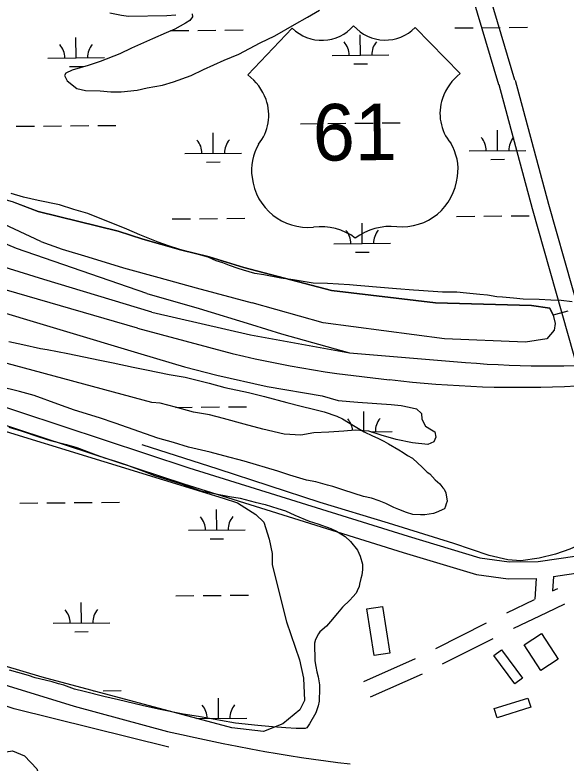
# Model space of a CAD drawing. Extents: x 3598634 to 3636690, y 517270 to 542944.
# Drawn here: x 3604789 to 3605761, y 536191 to 537512 of the extents above; entities that cross this region are included whole.
import ezdxf

# ---------------------------------------------------------------- set-up
doc = ezdxf.new("R2010")
doc.units = 0
for name, color, linetype in [('V-BLDG-OTLN', 7, 'Continuous'), ('V-RAIL-TRAK', 7, 'Continuous'), ('V-ROAD-CNTR', 7, 'Continuous'), ('V-ROAD-IDEN', 7, 'Continuous'), ('V-SITE-VEGE', 7, 'Continuous'), ('V-TOPO-SHOR', 7, 'Continuous'), ('V-WETL-SWMP', 7, 'Continuous')]:
    doc.layers.add(name, color=color, linetype=linetype)

msp = doc.modelspace()

# ---------------------------------------------------------------- linework, layer by layer
at = {"layer": 'V-BLDG-OTLN'}
for points in [[(3605409.5, 536463.3), (3605437.4, 536467.7), (3605450.3, 536385.4), (3605422.4, 536381)], [(3605717.9, 536419.8), (3605747.4, 536374.3), (3605716.7, 536354.4), (3605687.2, 536399.8)], [(3605684.5, 536341.3), (3605671, 536331.3), (3605633.9, 536381.1), (3605647.4, 536391.1)], [(3605639.7, 536271.1), (3605634.6, 536287.2), (3605693.7, 536306), (3605698.9, 536290)]]:
    msp.add_lwpolyline(points, close=True, dxfattribs=at)
at = {"layer": 'V-RAIL-TRAK'}
for points in [[(3604664.9, 536361.9), (3604745.2, 536337.1), (3604892.9, 536291.3), (3605057.9, 536247.1)], [(3605057.9, 536247.1), (3605082.3, 536241.5), (3605106.8, 536236), (3605131.3, 536230.8), (3605155.9, 536225.8), (3605180.5, 536220.9), (3605205.1, 536216.2), (3605229.8, 536211.8), (3605251.2, 536208), (3605272.6, 536204.5), (3605294.1, 536201.1), (3605315.5, 536198), (3605337.1, 536195), (3605358.6, 536192.3), (3605380.1, 536189.7)]]:
    msp.add_lwpolyline(points, dxfattribs=at)
at = {"layer": 'V-ROAD-CNTR'}
for p, q in [((3605706.6, 536480.3), (3605709.4, 536517.2)), ((3605737.8, 536495.2), (3605739.8, 536520.8)), ((3605531.3, 536393.7), (3605620.7, 536438.5)), ((3605543.5, 536366.3), (3605632.9, 536411.1)), ((3605404.1, 536335.3), (3605495.5, 536375.9)), ((3605416.3, 536307.9), (3605507.7, 536348.5))]:
    msp.add_line(p, q, dxfattribs=at)
for points in [[(3605671.2, 537397.2), (3605225.1, 538899.1)], [(3605642.5, 537388.7), (3605196.3, 538890.6)], [(3605642.4, 537389.1), (3605701.3, 537170.2), (3605785.2, 536875.4)], [(3605671.3, 537396.9), (3605730.2, 537178.2), (3605814, 536883.6)], [(3602718.2, 537352.9), (3602733.2, 537353.3), (3602881.2, 537348.5), (3603011.3, 537338.9), (3603100.9, 537326.7), (3603224.5, 537301.1), (3603386.2, 537250.8), (3603527.7, 537208.4), (3603682.2, 537162.4), (3603892.8, 537093.4), (3604241.6, 536984.8), (3604721, 536836), (3605095.6, 536712.5), (3605482.7, 536591.6), (3605609.4, 536553.5), (3605661, 536546.4), (3605712.1, 536547.2), (3605780.9, 536557), (3605825, 536580.6), (3605867.8, 536602.2)], [(3605005, 536959.1), (3604596.6, 537077.3), (3604185.1, 537205)], [(3605021.2, 537020.3), (3604791.5, 537099.6), (3604622, 537170.9)], [(3605030, 536987.5), (3604839.5, 537045.3), (3604517.1, 537145.2)], [(3605021.2, 537020.3), (3605113.7, 536993.6), (3605206.3, 536965.5), (3605259.2, 536949.3), (3605378.8, 536915.6)], [(3604158.5, 536979.3), (3604232.7, 536956.1), (3604711.8, 536807.4), (3605086.4, 536684), (3605473.9, 536562.9), (3605603, 536524.1), (3605659.2, 536516.3), (3605709.1, 536517.2)], [(3605030, 536987.5), (3605204.2, 536947.5), (3605378.8, 536915.6), (3605583.7, 536898.5)], [(3605005, 536959.1), (3605171.9, 536914.3), (3605192.3, 536909.6), (3605212.7, 536905.1), (3605233.2, 536900.7), (3605253.7, 536896.6), (3605274.3, 536892.7), (3605294.9, 536889), (3605315.5, 536885.4), (3605336.2, 536882.1), (3605356.9, 536879), (3605449.4, 536867.7)], [(3605583.7, 536898.5), (3605603, 536897), (3605622.3, 536895.8), (3605641.6, 536894.7), (3605660.9, 536893.8), (3605680.2, 536893.2), (3605699.6, 536892.7), (3605718.9, 536892.5), (3605738.2, 536892.5), (3605757.5, 536892.6), (3605776.9, 536893)], [(3605778.9, 536856.6), (3605758.3, 536855.7), (3605737.7, 536854.9), (3605717.1, 536854.4), (3605696.5, 536854.1), (3605675.8, 536854.1), (3605655.2, 536854.2), (3605634.6, 536854.6), (3605614, 536855.1), (3605593.3, 536855.9), (3605572.7, 536857), (3605552.1, 536858.2), (3605531.6, 536859.7), (3605511, 536861.3), (3605490.5, 536863.2), (3605469.9, 536865.3), (3605449.4, 536867.7)], [(3605739.3, 536520.8), (3605790.3, 536528), (3605838.9, 536554), (3605880.3, 536574.9)], [(3605737.5, 536495.1), (3605746.7, 536499.5)], [(3605656.5, 536456.4), (3605705.8, 536480)], [(3605668.7, 536429), (3605669.2, 536429.3), (3605727.3, 536457), (3605758.9, 536472.1)], [(3604591.7, 536133.6), (3604750.3, 536207.7), (3604784.3, 536212.5), (3604805.4, 536203.6), (3604827, 536180.8), (3604853.3, 536105.6), (3604959, 535775.2), (3605017.2, 535599.9)]]:
    msp.add_lwpolyline(points, dxfattribs=at)
at = {"layer": 'V-ROAD-IDEN'}
for p, q in [((3605199.6, 537406.2), (3605278, 537488.7)), ((3605199.6, 537406.2), (3605278, 537488.7)), ((3605495.1, 537489.9), (3605574.6, 537408.5)), ((3605574.6, 537408.5), (3605495.1, 537489.9)), ((3605199.6, 537406.2), (3605199.6, 537406.2))]:
    msp.add_line(p, q, dxfattribs=at)
for centre, major_axis, start_param, end_param in [((3605330.2, 537542.5), (0.7, -75), 5.502702, 7.121811), ((3605330.2, 537542.5), (0.7, -75), 5.502702, 7.121811), ((3605442.1, 537542.9), (-0.7, 75), 2.291842, 3.917604), ((3605442.1, 537542.9), (-0.7, 75), 2.291842, 3.917604), ((3605145, 537332), (-0.9, 92.2), 5.045266, 5.638568), ((3605145, 537332), (-0.9, 92.2), 5.045266, 5.638568), ((3605630.3, 537335.1), (0.9, -92.2), 3.781672, 4.374974), ((3605630.3, 537335.1), (0.9, -92.2), 3.781672, 4.374974), ((3605155.1, 537335.2), (-0.8, 81.6), 4.021008, 5.049788), ((3605155.1, 537335.2), (-0.8, 81.6), 4.021008, 5.049788), ((3605620.2, 537338.1), (0.8, -81.6), 4.370452, 5.399232), ((3605620.2, 537338.1), (0.8, -81.6), 4.370452, 5.399232), ((3605292.4, 537239.2), (0.8, -86.5), 4.163028, 4.868958), ((3605292.4, 537239.2), (0.8, -86.5), 4.163028, 4.868958), ((3605484.3, 537240.2), (-0.8, 86.5), 4.551282, 5.257212), ((3605484.3, 537240.2), (-0.8, 86.5), 4.551282, 5.257212), ((3605471.4, 537236.8), (0.9, -98.8), 6.181885, 7.747479), ((3605471.4, 537236.8), (0.9, -98.8), 6.181885, 7.747479), ((3605305.3, 537235.9), (-0.9, 98.8), 1.672766, 3.238327), ((3605305.3, 537235.9), (-0.9, 98.8), 1.672766, 3.238327), ((3605327.5, 537032.7), (-1, 105.6), 5.646836, 6.385311), ((3605327.5, 537032.7), (-1, 105.6), 5.646836, 6.385311), ((3605452.2, 537033.2), (1, -105.6), 3.034929, 3.773404), ((3605452.2, 537033.2), (1, -105.6), 3.034929, 3.773404)]:
    msp.add_ellipse(centre, major_axis=major_axis, ratio=0.99789, start_param=start_param, end_param=end_param, dxfattribs=at)
at = {"layer": 'V-SITE-VEGE'}
for points in [[(3604939, 537378.2), (3604957.5, 537376.3), (3604976, 537376.6), (3605004, 537379.6), (3605021.8, 537383.3), (3605049.1, 537388.4), (3605068.2, 537394.1), (3605099.5, 537405.4), (3605121.3, 537415.9), (3605158, 537432.1), (3605183.9, 537442.7), (3605221.3, 537463), (3605247.1, 537475.6), (3605281.8, 537495.2), (3605304.9, 537508.5), (3605326, 537520.4)], [(3605101.6, 537514.2), (3605101.7, 537508.8), (3605097, 537502.5), (3605089.5, 537497.7), (3605070.5, 537487.2), (3605055.5, 537480.8), (3605031, 537470.3), (3604994.2, 537453.4), (3604973.8, 537443.6), (3604939.1, 537430.2), (3604918, 537423.1), (3604889.3, 537414.5), (3604878.5, 537409.6), (3604875.8, 537405.5), (3604880.7, 537395.9), (3604897.9, 537382.5), (3604913, 537378.5), (3604939, 537378.2)], [(3604955.9, 537515.9), (3604976.4, 537512), (3604988.8, 537510.1), (3605056.5, 537511), (3605072.2, 537512.5)], [(3605772.1, 537005.7), (3605752.9, 537008.2), (3605734.5, 537008.7), (3605713.9, 537009.8), (3605685.9, 537010.1), (3605668.7, 537012), (3605648.9, 537013.8), (3605639.3, 537014.4), (3605622.8, 537017.6), (3605609.1, 537018.8), (3605585.8, 537020.6), (3605568.7, 537022.4), (3605543.4, 537022.8), (3605501.6, 537025.7), (3605492, 537026.3), (3605461.9, 537028.7), (3605440.7, 537030.5), (3605392, 537034.7), (3605379, 537035.9), (3605340, 537038.1), (3605314.7, 537038.5), (3605279.7, 537044.3), (3605257.8, 537047.4), (3605227.6, 537053.2), (3605211.8, 537055.8), (3605191.9, 537061.7), (3605182.3, 537064.3), (3605167.2, 537069.6), (3605155.5, 537074.2), (3605143.8, 537078.2), (3605129.4, 537084.2), (3605106, 537090.7), (3605079.3, 537098), (3605059.3, 537104.6), (3605041.5, 537111.2), (3605009.2, 537123.8), (3604985.8, 537133.8), (3604917, 537161.7), (3604892.3, 537168.9), (3604866.9, 537176.8), (3604829.2, 537184.6), (3604803.8, 537190.4), (3604781.8, 537197)], [(3604777.4, 536935.6), (3604802.1, 536930.4), (3604833.7, 536923.3), (3604845.3, 536921.3), (3604881.7, 536914.3), (3604938.6, 536902.6), (3604961.9, 536898.1), (3604996.9, 536890.3), (3605020.9, 536885.8)], [(3605020.9, 536885.8), (3605060.7, 536877.4), (3605088.8, 536872.3), (3605131.4, 536861.8), (3605158.8, 536854.6), (3605200.7, 536845.6), (3605228.8, 536838.4), (3605268.6, 536827.9), (3605294, 536821.4), (3605315.3, 536816.1), (3605334.5, 536811.6), (3605356.5, 536803.6), (3605366.8, 536799), (3605377.2, 536792.3), (3605383.4, 536788.9), (3605395.1, 536782.2), (3605404.7, 536776.2), (3605419.9, 536768.8), (3605428.8, 536764.8), (3605439.8, 536759.5), (3605448.1, 536754.8), (3605466, 536744.1), (3605473.6, 536739.4), (3605481.2, 536734), (3605490.1, 536729.3), (3605499.8, 536720.5), (3605506.7, 536714.4), (3605516.4, 536705), (3605520.6, 536701.6), (3605530.3, 536691.5), (3605538.6, 536684), (3605544.1, 536677.3), (3605546.2, 536674.6), (3605549, 536668.4), (3605551.3, 536653.4), (3605549.9, 536648.6), (3605548.6, 536644.5), (3605546.6, 536640.3), (3605543.9, 536638.9), (3605535.1, 536634.7), (3605527.6, 536631.9), (3605511.9, 536629.7), (3605504.3, 536629.6), (3605490.6, 536630.1), (3605479.6, 536633.4), (3605465.9, 536638.7), (3605457.6, 536642.7), (3605443.2, 536649.4), (3605431.5, 536654), (3605417.8, 536658.6), (3605404, 536661.9), (3605369, 536673.1), (3605349.8, 536679.7), (3605340.2, 536681.7), (3605319.6, 536687.6), (3605303.1, 536690.8), (3605273.6, 536699.3), (3605252.3, 536706.6), (3605193.2, 536724.4), (3605157.5, 536733.5), (3605132.8, 536740.1), (3605095.1, 536749.2), (3605068.3, 536757.1), (3605040.8, 536765), (3604965.3, 536791.4), (3604937.8, 536800.7), (3604893.8, 536814.5), (3604864.3, 536825.1), (3604822.3, 536840.3), (3604796.3, 536847.5), (3604759.9, 536856)], [(3604777.9, 536784.4), (3604799.2, 536777.8), (3604830.8, 536767.2), (3604851.4, 536760.6), (3604879.5, 536753.4), (3604898, 536748.2), (3604926.9, 536736.9), (3604946.8, 536730.3), (3604966.1, 536724.4), (3604985.3, 536717.8), (3605015.5, 536706.5), (3605034.8, 536699.2), (3605063, 536690), (3605083.6, 536683.4), (3605116.5, 536672.1), (3605137.1, 536667.6), (3605167.3, 536661.8), (3605185.8, 536658.6), (3605212.6, 536652.1), (3605230.4, 536647.5), (3605252.4, 536640.9), (3605266.1, 536636.3), (3605282.6, 536629), (3605308.1, 536618.3), (3605323.2, 536613.7), (3605345.9, 536605.1), (3605356.2, 536600.4), (3605371.4, 536591), (3605381, 536582.2), (3605392.9, 536567.3), (3605397.8, 536556.4), (3605402.1, 536542.1), (3605402.2, 536533.2), (3605400.9, 536523), (3605398.9, 536516.8), (3605397, 536507.2), (3605396.4, 536503.1), (3605392.4, 536495.5), (3605391, 536491.4), (3605385, 536484.4), (3605379.6, 536478.9), (3605366.7, 536466.4), (3605357.9, 536456.1), (3605345.8, 536440.9), (3605338.4, 536432.6), (3605326.9, 536422.9), (3605324.2, 536419.4), (3605318.8, 536409.1), (3605317.5, 536402.9), (3605317.9, 536371.4), (3605319.4, 536361.9), (3605321.5, 536352.3), (3605323.7, 536343.4), (3605325.9, 536329.1), (3605326.1, 536317.5), (3605325.5, 536305.8), (3605325.6, 536300.4), (3605323.6, 536292.1), (3605319.7, 536279.8), (3605308.3, 536260.5), (3605303.6, 536253.6), (3605300.9, 536252.2), (3605285.1, 536252), (3605266.6, 536253.1), (3605243.3, 536254.9), (3605217.3, 536257.3), (3605177.6, 536261.6), (3605151.5, 536266.1), (3605112.4, 536273.2), (3605085.7, 536277.6), (3605041.8, 536286), (3605013, 536292.5), (3604971.1, 536302.9), (3604945.1, 536308.8), (3604910.7, 536317.3), (3604893.6, 536321.8), (3604875, 536328.5), (3604865.4, 536331.1), (3604854.4, 536334.4), (3604842.1, 536337.7), (3604824.2, 536341.5), (3604812.6, 536345.5), (3604793.3, 536350.8), (3604778.9, 536355.4)]]:
    msp.add_lwpolyline(points, dxfattribs=at)
at = {"layer": 'V-TOPO-SHOR'}
for points in [[(3602717.1, 537838.5), (3602828.3, 537808.4), (3603089.1, 537724.3), (3603403.7, 537624.7), (3603813.4, 537495), (3604041.1, 537408.6), (3604112.6, 537378.1), (3604144, 537369), (3604182, 537368.5), (3604214.2, 537368), (3604259.9, 537358.1), (3604302.7, 537342.5), (3604418.2, 537286), (3604532.6, 537237.1), (3604558.2, 537233.6), (3604592.4, 537227.4), (3604623.8, 537221.1), (3604648.5, 537215.7), (3604715.1, 537201.4), (3604783.8, 537182.5), (3604829.5, 537165.2), (3604970.5, 537130.1)], [(3604834.2, 537112.3), (3604713, 537168.7), (3604672.9, 537190.1), (3604638.6, 537202.9), (3604625.3, 537204.7), (3604617, 537192.2), (3604611.4, 537182.7), (3604598.2, 537175.9), (3604586.8, 537177.6), (3604528.9, 537197.8)], [(3604970.5, 537130.1), (3605014.4, 537116.5), (3605080.5, 537097.5), (3605131.5, 537085.3), (3605192.8, 537066.3)], [(3604834.2, 537112.3), (3604872.1, 537098.5), (3604917.2, 537085), (3604980.3, 537065.9), (3605042.7, 537048.7), (3605108.2, 537030.4), (3605207.3, 537004)], [(3605192.8, 537066.3), (3605347.1, 537025.6), (3605530.9, 537003.6), (3605700.6, 536999.4), (3605732.7, 536994.4), (3605738.8, 536982.1)], [(3605738.8, 536982.1), (3605742.1, 536967.4), (3605740.6, 536955.6), (3605727.7, 536940), (3605689.6, 536934.4), (3605546.6, 536940.3), (3605332.5, 536968.6), (3605207.3, 537004)], [(3605832.9, 536644.7), (3605837.7, 536629.4), (3605839.8, 536617.5), (3605838.4, 536610.6), (3605829.3, 536600.2), (3605812.6, 536589.1), (3605767.9, 536569), (3605742.8, 536560), (3605713.6, 536553.1), (3605681.5, 536548.3), (3605658.5, 536549.8), (3605625.8, 536557.6), (3605563.2, 536578.6), (3605447.7, 536614.5), (3605327.3, 536651), (3605147.1, 536710.1), (3605012.8, 536752.9)], [(3605059.9, 536218.9), (3604787.1, 536286.6), (3604469.4, 536392.9), (3604293.7, 536449.4), (3604283.3, 536458.5), (3604282.1, 536474.1)]]:
    msp.add_lwpolyline(points, dxfattribs=at)
at = {"layer": 'V-WETL-SWMP'}
for p, q in [((3605063.2, 537484.5), (3605095.2, 537484.8)), ((3605111.2, 537485), (3605143.2, 537485.3)), ((3605159.2, 537485.4), (3605191.2, 537485.7)), ((3605565.1, 537489.2), (3605597.1, 537489.5)), ((3605613.1, 537489.6), (3605645.1, 537489.9)), ((3605661.1, 537490.1), (3605693.1, 537490.4)), ((3604896.5, 537436.5), (3604896.2, 537472.5)), ((3605398.4, 537441.2), (3605398.1, 537477.2)), ((3605348.4, 537440.8), (3605448.4, 537441.7)), ((3604846.6, 537436.1), (3604946.5, 537437)), ((3605386.6, 537425.7), (3605410.6, 537425.9)), ((3604884.7, 537421), (3604908.7, 537421.2)), ((3605292.7, 537320.2), (3605324.7, 537320.5)), ((3605340.7, 537320.6), (3605372.7, 537320.9)), ((3605388.7, 537321.1), (3605420.7, 537321.3)), ((3605436.7, 537321.5), (3605468.7, 537321.8)), ((3604790.8, 537315.5), (3604822.8, 537315.8)), ((3604838.8, 537315.9), (3604870.8, 537316.2)), ((3604886.8, 537316.4), (3604918.8, 537316.7)), ((3604934.8, 537316.8), (3604966.8, 537317.1)), ((3605640.5, 537272.6), (3605640.2, 537308.6)), ((3605138.6, 537268), (3605138.3, 537304)), ((3605088.6, 537267.5), (3605188.6, 537268.4)), ((3605590.5, 537272.2), (3605690.5, 537273.1)), ((3605628.6, 537257.1), (3605652.6, 537257.3)), ((3605126.7, 537252.4), (3605150.7, 537252.7)), ((3605066.3, 537151.9), (3605098.3, 537152.2)), ((3605114.3, 537152.3), (3605146.3, 537152.6)), ((3605162.3, 537152.8), (3605194.3, 537153.1)), ((3605568.2, 537156.5), (3605600.2, 537156.8)), ((3605616.2, 537157), (3605648.2, 537157.3)), ((3605664.2, 537157.4), (3605696.2, 537157.7)), ((3605401.5, 537108.6), (3605401.2, 537144.6)), ((3605351.5, 537108.1), (3605451.5, 537109)), ((3605389.7, 537093), (3605413.7, 537093.2)), ((3605072.6, 536819.2), (3605101.4, 536819.5)), ((3605117.4, 536819.6), (3605149.4, 536819.9)), ((3605165.4, 536820.1), (3605197.4, 536820.4)), ((3605404.6, 536777.8), (3605404.3, 536811.9)), ((3605417.1, 536776), (3605454.6, 536776.4)), ((3604797, 536650.2), (3604829, 536650.5)), ((3604845, 536650.6), (3604877, 536650.9)), ((3604893, 536651.1), (3604925, 536651.3)), ((3604941, 536651.5), (3604973, 536651.8)), ((3605144.8, 536602.6), (3605144.5, 536638.6)), ((3605094.8, 536602.2), (3605194.8, 536603.1)), ((3605132.9, 536587.1), (3605156.9, 536587.3)), ((3605072.5, 536486.5), (3605104.5, 536486.8)), ((3605120.5, 536487), (3605152.5, 536487.3)), ((3605168.5, 536487.4), (3605200.5, 536487.7)), ((3604905.8, 536438.6), (3604905.5, 536474.6)), ((3604855.8, 536438.1), (3604955.8, 536439)), ((3604894, 536423), (3604918, 536423.2)), ((3604926.9, 536318.7), (3604928.1, 536318.7)), ((3604944.1, 536318.8), (3604976.1, 536319.1)), ((3605147.9, 536270), (3605147.6, 536306)), ((3605109.8, 536269.6), (3605197.9, 536270.5))]:
    msp.add_line(p, q, dxfattribs=at)
for points in [[(3604020.9, 537211.1), (3605010.6, 536913.9), (3605088, 536890.7), (3605144.6, 536875.8), (3605234, 536856), (3605331, 536839.7), (3605358.9, 536831.2), (3605393.9, 536828.3), (3605452.5, 536824), (3605470, 536822.5), (3605484.6, 536819.7), (3605497.2, 536816.8), (3605506.3, 536808.4), (3605506.9, 536798.6), (3605513.2, 536786.1), (3605523.7, 536779.7), (3605529.9, 536776.2), (3605531.3, 536766.4), (3605527.8, 536758.1), (3605517.3, 536753.9), (3605490.1, 536756.8), (3605461.4, 536762.5), (3605434.9, 536770.2), (3605413.3, 536777.3), (3605388.8, 536778.7), (3605369.3, 536777.4), (3605342.7, 536775.4), (3605316.2, 536774), (3605293.1, 536769.9), (3605263.8, 536772.1), (3605226.1, 536780.6), (3605193.2, 536789.8), (3605156.9, 536799.6), (3605131.8, 536806), (3605103.9, 536811), (3605071.8, 536819.4), (3605044.6, 536826.5), (3605029.9, 536827.9), (3603853.3, 537145)], [(3605738.8, 536982.1), (3605732.7, 536994.4), (3605700.6, 536999.4), (3605530.9, 537003.6), (3605347.1, 537025.6), (3605192.8, 537066.3), (3605131.5, 537085.3), (3605080.5, 537097.5), (3605014.4, 537116.5), (3604970.5, 537130.1), (3604829.6, 537165.2), (3604783.9, 537182.4)], [(3605764.4, 536989.2), (3605749.2, 536985.2), (3605738.8, 536982.1)], [(3604530.9, 536850.8), (3605156.3, 536658.9), (3605181.2, 536650.8), (3605213.6, 536630), (3605227.6, 536616.3), (3605237.3, 536586.5), (3605242.7, 536561.4), (3605242.7, 536541.4), (3605268, 536440.3), (3605290.6, 536373.2), (3605298, 536341.1), (3605299.7, 536301.7), (3605291.4, 536285), (3605261.5, 536260.5), (3605227.2, 536246.6), (3605171.1, 536253.2), (3604836.5, 536342.9), (3604389.9, 536475.9)]]:
    msp.add_lwpolyline(points, dxfattribs=at)
for centre, start, end in [((3605343.2, 537441.2), 359.7615, 41.3052), ((3605453.7, 537442.2), 139.7615, 181.3052), ((3604841.3, 537436.5), 359.7615, 41.3052), ((3604951.8, 537437.5), 139.7615, 181.3052), ((3605585.2, 537272.6), 359.7615, 41.3052), ((3605695.7, 537273.6), 139.7615, 181.3052), ((3605083.4, 537267.9), 359.7615, 41.3052), ((3605193.8, 537269), 139.7615, 181.3052), ((3605346.3, 537108.5), 359.7615, 41.3052), ((3605456.8, 537109.5), 139.7615, 181.3052), ((3605349.4, 536775.8), 4.2021, 41.3052), ((3605459.9, 536776.9), 139.7615, 181.3052), ((3605089.6, 536602.6), 359.7615, 41.3052), ((3605200, 536603.6), 139.7615, 181.3052), ((3604850.6, 536438.5), 359.7615, 41.3052), ((3604961.1, 536439.5), 139.7615, 181.3052), ((3605092.6, 536269.9), 359.7615, 41.3052), ((3605203.1, 536271), 139.7615, 181.3052)]:
    msp.add_arc(centre, 35.2, start, end, dxfattribs=at)

# ---------------------------------------------------------------- texts
at = {"layer": 'V-ROAD-IDEN'}
msp.add_text('61', height=100, rotation=0.5422, dxfattribs=at).set_placement((3605314.5, 537254.7))

doc.saveas('drawing.dxf')
